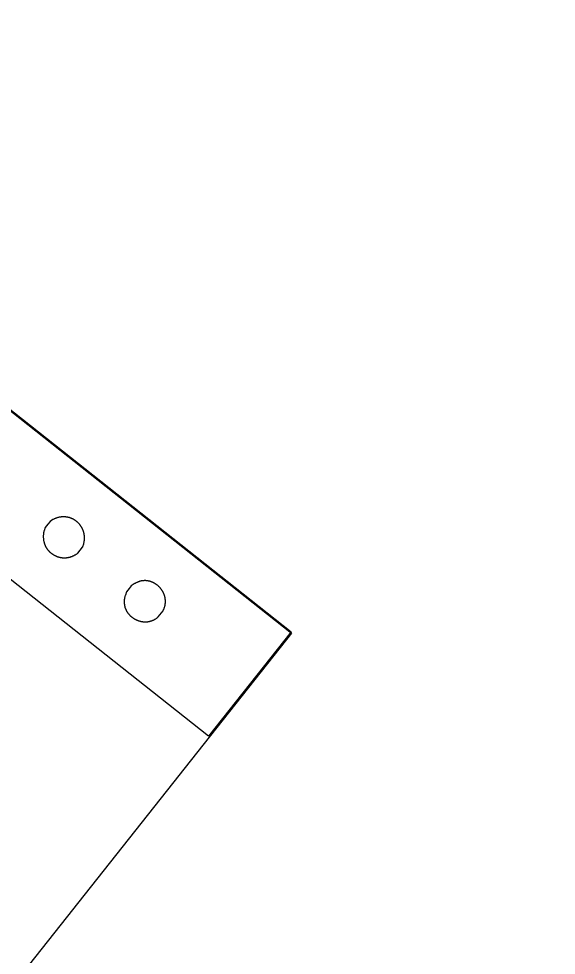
# Model space of a CAD drawing. Extents: x -438233 to -437334, y -1133133 to -1132623.
# Drawn here: x -438133.6138 to -438133.4572, y -1132964.5331 to -1132964.26 of the extents above; entities that cross this region are included whole.
import ezdxf

# ---------------------------------------------------------------- set-up
doc = ezdxf.new("R2010")
doc.units = 0
for name, color, linetype in [('MOBILIÁŘ', 7, 'Continuous'), ('Vrstva 1', 7, 'Continuous'), ('Vrstva 11', 7, 'Continuous')]:
    doc.layers.add(name, color=color, linetype=linetype)

# ---------------------------------------------------------------- blocks, each defined once
blk = doc.blocks.new('A$C78B247C6')
at = {"layer": 'Vrstva 1'}
for points in [[(0, 0), (-2586.6, 0), (-2586.6, 2589.7), (0, 2589.7), (0, 0)], [(-385, 2589.7), (3.1, 2589.7), (3.1, 3.2), (-385, 3.2), (-385, 2589.7)], [(-190.9, 754), (-203.6, 754), (-213.2, 750.8), (-214.5, 750.2), (-215.8, 749.6), (-217, 749), (-218.3, 748.4), (-219.5, 747.7), (-220.7, 747), (-221.8, 746.3), (-223, 745.6), (-224.1, 744.8), (-225.2, 744.1), (-226.3, 743.3), (-227.3, 742.5), (-228.4, 741.7), (-229.4, 740.9), (-230.4, 740.1), (-231.3, 739.2), (-232.3, 738.4), (-233.2, 737.5), (-234.1, 736.6), (-235, 735.7), (-235.8, 734.8), (-236.6, 733.9), (-237.4, 733), (-238.2, 732), (-239, 731.1), (-239.7, 730.1), (-240.4, 729.1), (-241.1, 728.1), (-241.8, 727.2), (-242.4, 726.1), (-243.1, 725.1), (-243.7, 724.1), (-244.3, 723.1), (-244.8, 722), (-245.4, 721), (-245.9, 719.9), (-246.4, 718.9), (-246.8, 717.8), (-247.3, 716.7), (-247.7, 715.6), (-248.1, 714.5), (-248.5, 713.4), (-248.9, 712.3), (-249.2, 711.2), (-249.5, 710.1), (-249.8, 709), (-250.1, 707.9), (-250.4, 706.7), (-250.6, 705.6), (-250.8, 704.5), (-251, 703.3), (-251.2, 702.2), (-251.3, 701.1), (-251.5, 699.9), (-251.6, 698.8), (-251.6, 697.6), (-251.7, 696.5), (-251.7, 695.3), (-251.8, 694.2), (-251.8, 693.1), (-251.7, 691.9), (-251.7, 690.8), (-251.6, 689.6), (-251.5, 688.5), (-251.4, 687.3), (-251.3, 686.2), (-251.2, 685.1), (-251, 683.9), (-250.8, 682.8), (-250.6, 681.7), (-250.4, 680.6), (-250.1, 679.4), (-249.8, 678.3), (-249.5, 677.2), (-249.2, 676.1), (-248.9, 675), (-248.5, 673.9), (-248.1, 672.8), (-247.7, 671.7), (-247.3, 670.7), (-246.9, 669.6), (-246.4, 668.5), (-245.9, 667.5), (-245.4, 666.4), (-244.9, 665.4), (-244.4, 664.4), (-243.8, 663.3), (-243.2, 662.3), (-242.6, 661.3), (-242, 660.3), (-241.4, 659.4), (-240.7, 658.4), (-240, 657.4), (-239.3, 656.5), (-238.6, 655.5), (-237.8, 654.6), (-237.1, 653.7), (-236.3, 652.8), (-235.5, 651.9), (-234.7, 651), (-233.8, 650.2), (-233, 649.3), (-232.1, 648.5), (-231.2, 647.7), (-230.3, 646.9), (-229.3, 646.1), (-228.3, 645.3), (-227.4, 644.5), (-226.4, 643.8), (-225.3, 643.1), (-224.3, 642.4), (-223.2, 641.7), (-222.2, 641), (-221.1, 640.3), (-219.9, 639.7), (-218.8, 639.1), (-217.6, 638.5), (-216.5, 637.9), (-215.3, 637.3), (-214.1, 636.8), (-212.8, 636.2), (-211.6, 635.7), (-210.3, 635.3), (-209, 634.8), (-207.7, 634.3), (-206.4, 633.9), (-205, 633.5), (-203.6, 633.1), (-181.3, 633.1), (-179.9, 633.5), (-178.6, 633.9), (-177.3, 634.3), (-176, 634.8), (-174.7, 635.3), (-173.4, 635.7), (-172.1, 636.2), (-170.9, 636.8), (-169.7, 637.3), (-168.5, 637.9), (-167.3, 638.5), (-166.2, 639.1), (-165, 639.7), (-163.9, 640.3), (-162.8, 641), (-161.7, 641.7), (-160.7, 642.4), (-159.6, 643.1), (-158.6, 643.8), (-157.6, 644.5), (-156.6, 645.3), (-155.7, 646.1), (-154.7, 646.9), (-153.8, 647.7), (-152.9, 648.5), (-152, 649.3), (-151.2, 650.2), (-150.3, 651), (-149.5, 651.9), (-148.7, 652.8), (-147.9, 653.7), (-147.1, 654.6), (-146.4, 655.5), (-145.7, 656.5), (-145, 657.4), (-144.3, 658.4), (-143.6, 659.4), (-143, 660.3), (-142.4, 661.3), (-141.8, 662.3), (-141.2, 663.3), (-140.6, 664.4), (-140.1, 665.4), (-139.6, 666.4), (-139.1, 667.5), (-138.6, 668.5), (-138.1, 669.6), (-137.7, 670.7), (-137.3, 671.7), (-136.9, 672.8), (-136.5, 673.9), (-136.1, 675), (-135.8, 676.1), (-135.5, 677.2), (-135.2, 678.3), (-134.9, 679.4), (-134.7, 680.6), (-134.4, 681.7), (-134.2, 682.8), (-134, 683.9), (-133.8, 685.1), (-133.7, 686.2), (-133.6, 687.3), (-133.5, 688.5), (-133.4, 689.6), (-133.3, 690.8), (-133.3, 691.9), (-133.2, 693.1), (-133.2, 694.2), (-133.3, 695.3), (-133.3, 696.5), (-133.4, 697.6), (-133.5, 698.8), (-133.6, 699.9), (-133.7, 701.1), (-133.8, 702.2), (-134, 703.3), (-134.2, 704.5), (-134.4, 705.6), (-134.6, 706.7), (-134.9, 707.9), (-135.2, 709), (-135.5, 710.1), (-135.8, 711.2), (-136.1, 712.3), (-136.5, 713.4), (-136.9, 714.5), (-137.3, 715.6), (-137.7, 716.7), (-138.2, 717.8), (-138.6, 718.9), (-139.1, 719.9), (-139.7, 721), (-140.2, 722), (-140.8, 723.1), (-141.3, 724.1), (-141.9, 725.1), (-142.6, 726.1), (-143.2, 727.2), (-143.9, 728.1), (-144.6, 729.1), (-145.3, 730.1), (-146, 731.1), (-146.8, 732), (-147.6, 733), (-148.4, 733.9), (-149.2, 734.8), (-150.1, 735.7), (-150.9, 736.6), (-151.8, 737.5), (-152.7, 738.4), (-153.7, 739.2), (-154.6, 740.1), (-155.6, 740.9), (-156.6, 741.7), (-157.7, 742.5), (-158.7, 743.3), (-159.8, 744.1), (-160.9, 744.8), (-162, 745.6), (-163.2, 746.3), (-164.3, 747), (-165.5, 747.7), (-166.7, 748.4), (-168, 749), (-169.2, 749.6), (-170.5, 750.2), (-171.8, 750.8), (-181.3, 754), (-190.9, 754)], [(-190.9, 451.8), (-203.6, 451.8), (-213.2, 448.5), (-214.5, 448.1), (-215.8, 447.6), (-217.1, 447.1), (-218.3, 446.6), (-219.6, 446), (-220.8, 445.5), (-222, 444.9), (-223.1, 444.3), (-224.2, 443.6), (-225.4, 443), (-226.4, 442.3), (-227.5, 441.6), (-228.6, 440.9), (-229.6, 440.2), (-230.6, 439.4), (-231.5, 438.7), (-232.5, 437.9), (-233.4, 437.1), (-234.3, 436.2), (-235.2, 435.4), (-236, 434.5), (-236.9, 433.7), (-237.7, 432.8), (-238.5, 431.9), (-239.2, 431), (-240, 430), (-240.7, 429.1), (-241.4, 428.2), (-242.1, 427.2), (-242.7, 426.2), (-243.4, 425.2), (-244, 424.2), (-244.5, 423.2), (-245.1, 422.2), (-245.7, 421.1), (-246.2, 420.1), (-246.7, 419), (-247.1, 417.9), (-247.6, 416.9), (-248, 415.8), (-248.4, 414.7), (-248.8, 413.6), (-249.2, 412.5), (-249.5, 411.4), (-249.8, 410.2), (-250.1, 409.1), (-250.4, 408), (-250.6, 406.8), (-250.9, 405.7), (-251.1, 404.5), (-251.3, 403.4), (-251.4, 402.2), (-251.6, 401.1), (-251.7, 399.9), (-251.8, 398.7), (-251.9, 397.6), (-251.9, 396.4), (-252, 395.2), (-252, 394), (-252, 392.9), (-252, 391.7), (-251.9, 390.5), (-251.8, 389.4), (-251.7, 388.2), (-251.6, 387), (-251.5, 385.9), (-251.3, 384.7), (-251.2, 383.5), (-251, 382.4), (-250.7, 381.2), (-250.5, 380.1), (-250.3, 378.9), (-250, 377.8), (-249.7, 376.6), (-249.3, 375.5), (-249, 374.4), (-248.6, 373.3), (-248.3, 372.1), (-247.9, 371), (-247.4, 369.9), (-247, 368.8), (-246.5, 367.8), (-246, 366.7), (-245.5, 365.6), (-245, 364.6), (-244.4, 363.5), (-243.9, 362.5), (-243.3, 361.5), (-242.7, 360.5), (-242, 359.5), (-241.4, 358.5), (-240.7, 357.5), (-240, 356.5), (-239.3, 355.6), (-238.6, 354.7), (-237.9, 353.7), (-237.1, 352.8), (-236.3, 351.9), (-235.5, 351.1), (-234.7, 350.2), (-233.8, 349.3), (-232.9, 348.5), (-232.1, 347.7), (-231.2, 346.9), (-230.2, 346.1), (-229.3, 345.4), (-228.3, 344.6), (-227.3, 343.9), (-226.3, 343.2), (-225.3, 342.5), (-224.3, 341.9), (-223.2, 341.2), (-222.1, 340.6), (-221, 340), (-219.9, 339.4), (-218.8, 338.9), (-217.6, 338.3), (-216.4, 337.8), (-215.2, 337.3), (-214, 336.9), (-212.8, 336.4), (-211.5, 336), (-210.3, 335.6), (-209, 335.2), (-207.7, 334.9), (-206.3, 334.6), (-205, 334.3), (-203.6, 334), (-181.3, 334), (-180, 334.3), (-178.6, 334.6), (-177.3, 334.9), (-176, 335.2), (-174.7, 335.6), (-173.4, 336), (-172.2, 336.4), (-170.9, 336.9), (-169.7, 337.3), (-168.5, 337.8), (-167.4, 338.3), (-166.2, 338.9), (-165.1, 339.4), (-163.9, 340), (-162.8, 340.6), (-161.8, 341.2), (-160.7, 341.9), (-159.7, 342.5), (-158.6, 343.2), (-157.6, 343.9), (-156.7, 344.6), (-155.7, 345.4), (-154.7, 346.1), (-153.8, 346.9), (-152.9, 347.7), (-152, 348.5), (-151.2, 349.3), (-150.3, 350.2), (-149.5, 351.1), (-148.7, 351.9), (-147.9, 352.8), (-147.1, 353.7), (-146.4, 354.7), (-145.7, 355.6), (-144.9, 356.5), (-144.3, 357.5), (-143.6, 358.5), (-142.9, 359.5), (-142.3, 360.5), (-141.7, 361.5), (-141.1, 362.5), (-140.5, 363.5), (-140, 364.6), (-139.5, 365.6), (-139, 366.7), (-138.5, 367.8), (-138, 368.8), (-137.6, 369.9), (-137.1, 371), (-136.7, 372.1), (-136.4, 373.3), (-136, 374.4), (-135.7, 375.5), (-135.3, 376.6), (-135, 377.8), (-134.8, 378.9), (-134.5, 380.1), (-134.3, 381.2), (-134, 382.4), (-133.8, 383.5), (-133.7, 384.7), (-133.5, 385.9), (-133.4, 387), (-133.3, 388.2), (-133.2, 389.4), (-133.1, 390.5), (-133.1, 391.7), (-133, 392.9), (-133, 394), (-133, 395.2), (-133.1, 396.4), (-133.1, 397.6), (-133.2, 398.7), (-133.3, 399.9), (-133.4, 401.1), (-133.6, 402.2), (-133.7, 403.4), (-133.9, 404.5), (-134.1, 405.7), (-134.4, 406.8), (-134.6, 408), (-134.9, 409.1), (-135.2, 410.2), (-135.5, 411.4), (-135.8, 412.5), (-136.2, 413.6), (-136.6, 414.7), (-137, 415.8), (-137.4, 416.9), (-137.9, 417.9), (-138.3, 419), (-138.8, 420.1), (-139.4, 421.1), (-139.9, 422.2), (-140.5, 423.2), (-141, 424.2), (-141.7, 425.2), (-142.3, 426.2), (-142.9, 427.2), (-143.6, 428.2), (-144.3, 429.1), (-145, 430), (-145.8, 431), (-146.5, 431.9), (-147.3, 432.8), (-148.1, 433.7), (-149, 434.5), (-149.8, 435.4), (-150.7, 436.2), (-151.6, 437.1), (-152.5, 437.9), (-153.5, 438.7), (-154.4, 439.4), (-155.4, 440.2), (-156.5, 440.9), (-157.5, 441.6), (-158.6, 442.3), (-159.7, 443), (-160.8, 443.6), (-161.9, 444.3), (-163.1, 444.9), (-164.2, 445.5), (-165.4, 446), (-166.7, 446.6), (-167.9, 447.1), (-169.2, 447.6), (-170.5, 448.1), (-171.8, 448.5), (-181.3, 451.8), (-190.9, 451.8)]]:
    blk.add_lwpolyline(points, dxfattribs=at)
blk = doc.blocks.new('A$C5EF80950')
at = {"layer": 'MOBILIÁŘ', "xscale": 0.001, "yscale": 0.0010000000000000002, "rotation": 31.523388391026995}
blk.add_blockref('A$C78B247C6', (3.5589, 1.3524), dxfattribs=at)

msp = doc.modelspace()

# ---------------------------------------------------------------- linework, layer by layer
at = {"layer": 'Vrstva 11'}
msp.add_arc((-438137.86483, -1132956.94817), 8.42673, 296.263494, 345.788164, dxfattribs=at)

# ---------------------------------------------------------------- block references
at = {"layer": 'MOBILIÁŘ', "xscale": 0.09999999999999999, "yscale": 0.1, "rotation": 20.113716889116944}
msp.add_blockref('A$C5EF80950', (-438133.822, -1132964.68857), dxfattribs=at)

doc.saveas('drawing.dxf')
